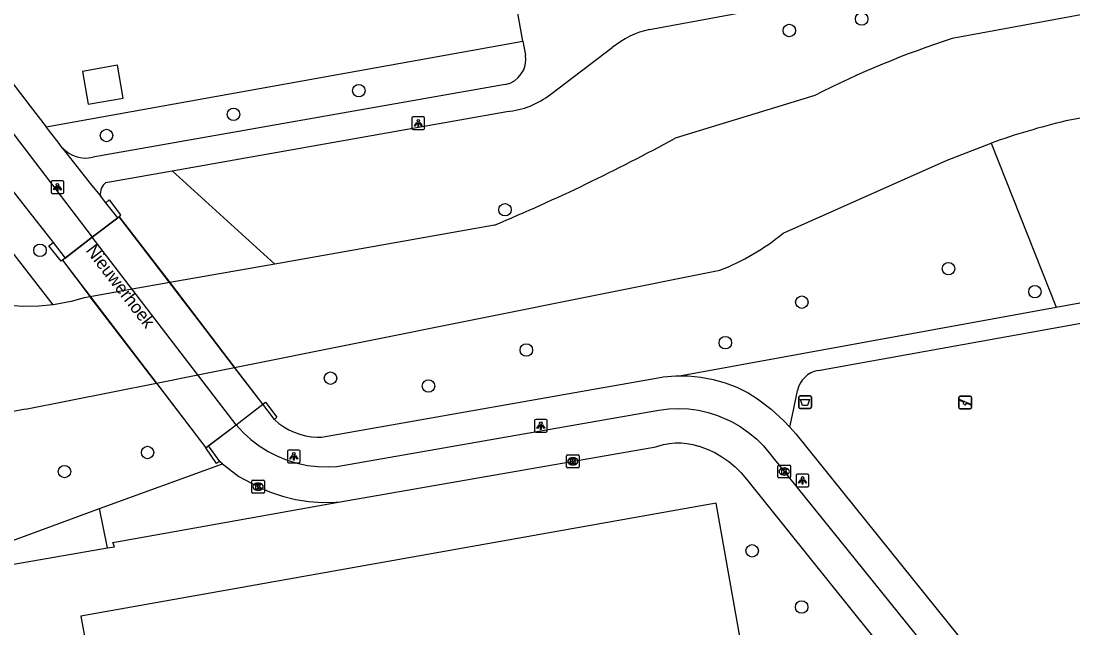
# Model space of a CAD drawing. Extents: x 157793 to 159380, y 380882 to 382313.
# Drawn here: x 158526.2 to 158608.8, y 381325.7 to 381373.4 of the extents above; entities that cross this region are included whole.
import ezdxf

# ---------------------------------------------------------------- set-up
doc = ezdxf.new("R2010")
doc.units = 0
for name, color, linetype in [('IMGEO_Afvalbak', 7, 'Continuous'), ('IMGEO_Boom', 7, 'Continuous'), ('IMGEO_Damwand', 7, 'Continuous'), ('IMGEO_Dek', 7, 'Continuous'), ('IMGEO_Fietspad_gesloten', 7, 'Continuous'), ('IMGEO_Fietspad_open', 7, 'Continuous'), ('IMGEO_Groenvoorziening', 7, 'Continuous'), ('IMGEO_Hek', 7, 'Continuous'), ('IMGEO_Kolk', 7, 'Continuous'), ('IMGEO_Lichtpunt', 7, 'Continuous'), ('IMGEO_Muur', 7, 'Continuous'), ('IMGEO_Openbare_ruimte_label', 7, 'Continuous'), ('IMGEO_Pand', 7, 'Continuous'), ('IMGEO_Speelvoorziening', 7, 'Continuous'), ('IMGEO_Voetpad_gesloten', 7, 'Continuous'), ('IMGEO_Voetpad_halfverhard', 7, 'Continuous'), ('IMGEO_Voetpad_open', 7, 'Continuous'), ('IMGEO_Walbescherming', 7, 'Continuous'), ('IMGEO_Waterloop', 7, 'Continuous')]:
    doc.layers.add(name, color=color, linetype=linetype)

msp = doc.modelspace()

# ---------------------------------------------------------------- linework, layer by layer
at = {"layer": 'IMGEO_Afvalbak'}
for p, q in [((158587.385, 381343.973), (158588.175, 381343.973)), ((158588.175, 381343.973), (158587.385, 381343.973)), ((158587.285, 381343.073), (158587.285, 381343.873)), ((158587.285, 381343.873), (158587.285, 381343.073)), ((158588.275, 381343.873), (158588.275, 381343.073)), ((158588.275, 381343.073), (158588.275, 381343.873)), ((158588.175, 381342.973), (158587.385, 381342.973)), ((158587.385, 381342.973), (158588.175, 381342.973))]:
    msp.add_line(p, q, dxfattribs=at)
msp.add_lwpolyline([(158587.428, 381343.687), (158588.132, 381343.687), (158587.983, 381343.217), (158587.577, 381343.217), (158587.428, 381343.687)], dxfattribs=at)
for centre, start, end in [((158587.385, 381343.873), 90, 180), ((158587.385, 381343.873), 90, 180), ((158588.175, 381343.873), 0, 90), ((158588.175, 381343.873), 360, 90), ((158587.385, 381343.073), 180, 270), ((158587.385, 381343.073), 180, 270), ((158588.175, 381343.073), 270, 0), ((158588.175, 381343.073), 270, 0)]:
    msp.add_arc(centre, 0.1, start, end, dxfattribs=at)
at = {"layer": 'IMGEO_Boom'}
for centre in [(158592.231, 381373.581), (158586.543, 381372.67), (158552.722, 381367.944), (158542.883, 381366.085), (158532.904, 381364.428), (158564.214, 381358.593), (158527.678, 381355.406), (158599.052, 381353.96), (158605.836, 381352.153), (158587.527, 381351.329), (158565.88, 381347.573), (158581.519, 381348.147), (158550.505, 381345.362), (158558.197, 381344.747), (158536.13, 381339.52), (158529.604, 381338.025), (158583.629, 381331.795), (158587.517, 381327.385)]:
    msp.add_circle(centre, 0.489, dxfattribs=at)
at = {"layer": 'IMGEO_Damwand'}
msp.add_lwpolyline([(158526.528, 381342.917), (158536.824, 381344.98), (158540.071, 381345.63), (158542.958, 381346.209)], dxfattribs=at)
msp.add_arc((158528.598, 381328.504), 14.561, 98.17232, 123.51504, dxfattribs=at)
at = {"layer": 'IMGEO_Dek'}
msp.add_lwpolyline([(158537.868, 381352.868), (158533.911, 381358.046), (158533.805, 381357.965), (158531.789, 381356.428), (158529.652, 381354.799), (158529.435, 381354.633), (158531.627, 381351.764), (158536.824, 381344.98), (158540.713, 381339.878), (158540.897, 381340.035), (158543.081, 381341.707), (158545.174, 381343.309), (158542.958, 381346.209)], close=True, dxfattribs=at)
at = {"layer": 'IMGEO_Fietspad_gesloten'}
for points in [[(158531.789, 381356.428), (158529.435, 381354.633), (158540.713, 381339.878), (158543.081, 381341.707)], [(158543.081, 381341.707), (158531.789, 381356.428)]]:
    msp.add_lwpolyline(points, dxfattribs=at)
at = {"layer": 'IMGEO_Fietspad_open'}
for points in [[(158520.104, 381371.739), (158526.059, 381363.92), (158531.789, 381356.428)], [(158516.943, 381371.137), (158520.463, 381366.488), (158528.71, 381356.012)], [(158529.652, 381354.799), (158531.789, 381356.428)], [(158543.081, 381341.707), (158543.637, 381341.099), (158544.245, 381340.541), (158544.901, 381340.041), (158545.6, 381339.601), (158546.334, 381339.225), (158547.1, 381338.916), (158547.89, 381338.677), (158548.698, 381338.509), (158549.518, 381338.414), (158550.343, 381338.393), (158550.99, 381338.428), (158576.125, 381342.819), (158576.3, 381342.852), (158577.073, 381342.955), (158577.853, 381342.989), (158578.633, 381342.953), (158579.406, 381342.847), (158580.166, 381342.673), (158580.908, 381342.431), (158581.626, 381342.124), (158582, 381341.946), (158582.693, 381341.556), (158583.349, 381341.105), (158583.963, 381340.598), (158584.528, 381340.038), (158618.1, 381298.394)], [(158540.897, 381340.035), (158543.081, 381341.707)], [(158551.252, 381335.649), (158576.048, 381339.96), (158576.222, 381340.02), (158576.667, 381340.145), (158577.122, 381340.229), (158577.583, 381340.272), (158578.045, 381340.274), (158578.506, 381340.234), (158578.962, 381340.154), (158579.408, 381340.033), (158579.465, 381340.016), (158580.085, 381339.795), (158580.683, 381339.519), (158581.254, 381339.192), (158581.794, 381338.814), (158582.297, 381338.39), (158582.761, 381337.923), (158583.181, 381337.416), (158610.961, 381302.805), (158612.978, 381300.297), (158614.743, 381297.379), (158615.404, 381295.789), (158615.849, 381294.33), (158616.359, 381291.966)], [(158542.021, 381338.636), (158541.769, 381338.809)], [(158542.021, 381338.636), (158543.31, 381337.639), (158544.75, 381336.872), (158545.719, 381336.435), (158546.723, 381336.087), (158547.754, 381335.83), (158548.804, 381335.666), (158549.865, 381335.597), (158550.927, 381335.622), (158551.252, 381335.649)]]:
    msp.add_lwpolyline(points, dxfattribs=at)
at = {"layer": 'IMGEO_Groenvoorziening'}
for points in [[(158528.155, 381365.115), (158561.685, 381371.141), (158565.622, 381371.849)], [(158528.701, 381351.132), (158514.649, 381369.24)], [(158602.394, 381363.832), (158607.519, 381350.949)], [(158538.07, 381361.65), (158546.133, 381354.331)]]:
    msp.add_lwpolyline(points, dxfattribs=at)
at = {"layer": 'IMGEO_Hek'}
for points in [[(158533.911, 381358.046), (158537.868, 381352.868)], [(158529.435, 381354.633), (158531.627, 381351.764)], [(158537.868, 381352.868), (158542.958, 381346.209)], [(158536.824, 381344.98), (158531.627, 381351.764)], [(158545.174, 381343.309), (158542.958, 381346.209)], [(158536.824, 381344.98), (158540.713, 381339.878)]]:
    msp.add_lwpolyline(points, dxfattribs=at)
at = {"layer": 'IMGEO_Kolk'}
for p, q in [((158569.041, 381338.404), (158569.041, 381339.256)), ((158569.116, 381339.33), (158569.968, 381339.33)), ((158569.529, 381339.11), (158569.554, 381339.11)), ((158570.042, 381339.256), (158570.042, 381338.404)), ((158569.968, 381338.33), (158569.116, 381338.33)), ((158569.552, 381338.55), (158569.527, 381338.55)), ((158585.645, 381337.606), (158585.645, 381338.458)), ((158585.72, 381338.532), (158586.572, 381338.532)), ((158586.133, 381338.312), (158586.158, 381338.312)), ((158586.646, 381338.458), (158586.646, 381337.606)), ((158544.385, 381337.342), (158545.237, 381337.342)), ((158586.572, 381337.532), (158585.72, 381337.532)), ((158586.156, 381337.752), (158586.131, 381337.752)), ((158544.31, 381336.416), (158544.31, 381337.268)), ((158544.821, 381336.562), (158544.796, 381336.562)), ((158544.798, 381337.122), (158544.823, 381337.122)), ((158545.311, 381337.268), (158545.311, 381336.416)), ((158545.237, 381336.342), (158544.385, 381336.342))]:
    msp.add_line(p, q, dxfattribs=at)
for points in [[(158569.041, 381338.404), (158569.041, 381339.256)], [(158569.116, 381339.33), (158569.968, 381339.33)], [(158569.362, 381339.03), (158569.485, 381339.03), (158569.485, 381338.879), (158569.615, 381339.03), (158569.779, 381339.03), (158569.633, 381338.879), (158569.786, 381338.63), (158569.634, 381338.63), (158569.549, 381338.794), (158569.485, 381338.727), (158569.485, 381338.63), (158569.362, 381338.63), (158569.362, 381339.03)], [(158570.042, 381339.256), (158570.042, 381338.404)], [(158569.968, 381338.33), (158569.116, 381338.33)], [(158585.645, 381337.606), (158585.645, 381338.458)], [(158585.72, 381338.532), (158586.572, 381338.532)], [(158585.966, 381338.232), (158586.089, 381338.232), (158586.089, 381338.081), (158586.219, 381338.232), (158586.383, 381338.232), (158586.237, 381338.081), (158586.39, 381337.832), (158586.238, 381337.832), (158586.153, 381337.996), (158586.089, 381337.929), (158586.089, 381337.832), (158585.966, 381337.832), (158585.966, 381338.232)], [(158586.646, 381338.458), (158586.646, 381337.606)], [(158544.385, 381337.342), (158545.237, 381337.342)], [(158586.572, 381337.532), (158585.72, 381337.532)], [(158544.31, 381336.416), (158544.31, 381337.268)], [(158544.631, 381337.042), (158544.754, 381337.042), (158544.754, 381336.891), (158544.884, 381337.042), (158545.048, 381337.042), (158544.902, 381336.891), (158545.055, 381336.642), (158544.903, 381336.642), (158544.818, 381336.806), (158544.754, 381336.739), (158544.754, 381336.642), (158544.631, 381336.642), (158544.631, 381337.042)], [(158545.311, 381337.268), (158545.311, 381336.416)], [(158545.237, 381336.342), (158544.385, 381336.342)]]:
    msp.add_lwpolyline(points, dxfattribs=at)
for centre, start, end in [((158569.118, 381339.254), 91.55205, 178.44795), ((158569.118, 381339.254), 91.55205, 178.44795), ((158569.966, 381339.254), 1.55205, 88.44795), ((158569.966, 381339.254), 1.55205, 88.44795), ((158569.118, 381338.406), 181.55205, 268.44795), ((158569.118, 381338.406), 181.55205, 268.44795), ((158569.966, 381338.406), 271.55205, 358.44795), ((158569.966, 381338.406), 271.55205, 358.44795), ((158585.722, 381338.456), 91.55205, 178.44795), ((158585.722, 381338.456), 91.55205, 178.44795), ((158586.57, 381338.456), 1.55205, 88.44795), ((158586.57, 381338.456), 1.55205, 88.44795), ((158544.387, 381337.266), 91.55205, 178.44795), ((158544.387, 381337.266), 91.55205, 178.44795), ((158545.235, 381337.266), 1.55205, 88.44795), ((158545.235, 381337.266), 1.55205, 88.44795), ((158585.722, 381337.608), 181.55205, 268.44795), ((158585.722, 381337.608), 181.55205, 268.44795), ((158586.57, 381337.608), 271.55205, 358.44795), ((158586.57, 381337.608), 271.55205, 358.44795), ((158544.387, 381336.418), 181.55205, 268.44795), ((158544.387, 381336.418), 181.55205, 268.44795), ((158545.235, 381336.418), 271.55205, 358.44795), ((158545.235, 381336.418), 271.55205, 358.44795)]:
    msp.add_arc(centre, 0.0765, start, end, dxfattribs=at)
for centre, major_axis, ratio, start_param, end_param in [((158569.528, 381338.83), (-0.387, 0.002), 0.722429, 4.712389, 7.853982), ((158569.553, 381338.83), (-0.39, 0.002), 0.717154, 1.570796, 4.712389), ((158586.132, 381338.032), (-0.387, 0.002), 0.722429, 4.712389, 7.853982), ((158586.157, 381338.032), (-0.39, 0.002), 0.717154, 1.570796, 4.712389), ((158544.797, 381336.842), (-0.387, 0.002), 0.722429, 4.712389, 7.853982), ((158544.822, 381336.842), (-0.39, 0.002), 0.717154, 1.570796, 4.712389)]:
    msp.add_ellipse(centre, major_axis=major_axis, ratio=ratio, start_param=start_param, end_param=end_param, dxfattribs=at)
at = {"layer": 'IMGEO_Lichtpunt'}
for p, q in [((158556.9, 381365.793), (158556.9, 381364.986)), ((158556.9, 381365.793), (158556.9, 381364.986)), ((158557.802, 381365.888), (158556.994, 381365.888)), ((158557.802, 381365.888), (158556.994, 381365.888)), ((158557.896, 381364.986), (158557.896, 381365.793)), ((158557.896, 381364.986), (158557.896, 381365.793)), ((158556.994, 381364.892), (158557.802, 381364.892)), ((158556.994, 381364.892), (158557.802, 381364.892)), ((158528.55, 381360.771), (158528.55, 381359.964)), ((158528.55, 381360.771), (158528.55, 381359.964)), ((158529.452, 381360.866), (158528.644, 381360.866)), ((158529.452, 381360.866), (158528.644, 381360.866)), ((158529.546, 381359.964), (158529.546, 381360.771)), ((158529.546, 381359.964), (158529.546, 381360.771)), ((158528.644, 381359.87), (158529.452, 381359.87)), ((158528.644, 381359.87), (158529.452, 381359.87)), ((158566.526, 381342.034), (158566.526, 381341.227)), ((158566.526, 381342.034), (158566.526, 381341.227)), ((158567.428, 381342.129), (158566.62, 381342.129)), ((158567.428, 381342.129), (158566.62, 381342.129)), ((158567.522, 381341.227), (158567.522, 381342.034)), ((158567.522, 381341.227), (158567.522, 381342.034)), ((158566.62, 381341.133), (158567.428, 381341.133)), ((158566.62, 381341.133), (158567.428, 381341.133)), ((158547.115, 381339.622), (158547.115, 381338.815)), ((158547.115, 381339.622), (158547.115, 381338.815)), ((158548.017, 381339.717), (158547.209, 381339.717)), ((158548.017, 381339.717), (158547.209, 381339.717)), ((158548.111, 381338.815), (158548.111, 381339.622)), ((158548.111, 381338.815), (158548.111, 381339.622)), ((158547.209, 381338.721), (158548.017, 381338.721)), ((158547.209, 381338.721), (158548.017, 381338.721)), ((158587.086, 381337.73), (158587.086, 381336.923)), ((158587.086, 381337.73), (158587.086, 381336.923)), ((158587.988, 381337.825), (158587.18, 381337.825)), ((158587.988, 381337.825), (158587.18, 381337.825)), ((158588.082, 381336.923), (158588.082, 381337.73)), ((158588.082, 381336.923), (158588.082, 381337.73)), ((158587.18, 381336.829), (158587.988, 381336.829)), ((158587.18, 381336.829), (158587.988, 381336.829))]:
    msp.add_line(p, q, dxfattribs=at)
for points in [[(158557.274, 381365.457), (158557.313, 381365.429), (158557.125, 381365.167), (158557.087, 381365.194), (158557.274, 381365.457)], [(158557.376, 381365.409), (158557.423, 381365.409), (158557.423, 381365.087), (158557.376, 381365.087), (158557.376, 381365.409)], [(158557.486, 381365.429), (158557.524, 381365.456), (158557.711, 381365.194), (158557.672, 381365.166), (158557.486, 381365.429)], [(158528.924, 381360.435), (158528.963, 381360.407), (158528.775, 381360.145), (158528.737, 381360.172), (158528.924, 381360.435)], [(158529.136, 381360.407), (158529.174, 381360.434), (158529.361, 381360.172), (158529.322, 381360.144), (158529.136, 381360.407)], [(158529.026, 381360.387), (158529.073, 381360.387), (158529.073, 381360.065), (158529.026, 381360.065), (158529.026, 381360.387)], [(158566.9, 381341.698), (158566.939, 381341.67), (158566.751, 381341.408), (158566.713, 381341.435), (158566.9, 381341.698)], [(158567.002, 381341.65), (158567.049, 381341.65), (158567.049, 381341.328), (158567.002, 381341.328), (158567.002, 381341.65)], [(158567.112, 381341.67), (158567.15, 381341.697), (158567.337, 381341.435), (158567.298, 381341.407), (158567.112, 381341.67)], [(158547.489, 381339.286), (158547.528, 381339.258), (158547.34, 381338.996), (158547.302, 381339.023), (158547.489, 381339.286)], [(158547.591, 381339.238), (158547.638, 381339.238), (158547.638, 381338.916), (158547.591, 381338.916), (158547.591, 381339.238)], [(158547.701, 381339.258), (158547.739, 381339.285), (158547.926, 381339.023), (158547.887, 381338.995), (158547.701, 381339.258)], [(158587.46, 381337.394), (158587.499, 381337.366), (158587.311, 381337.104), (158587.273, 381337.131), (158587.46, 381337.394)], [(158587.562, 381337.346), (158587.609, 381337.346), (158587.609, 381337.024), (158587.562, 381337.024), (158587.562, 381337.346)], [(158587.672, 381337.366), (158587.71, 381337.393), (158587.897, 381337.131), (158587.858, 381337.103), (158587.672, 381337.366)]]:
    msp.add_lwpolyline(points, dxfattribs=at)
for centre in [(158557.399, 381365.591), (158529.049, 381360.569), (158567.025, 381341.832), (158547.614, 381339.42), (158587.585, 381337.528)]:
    msp.add_circle(centre, 0.0994, dxfattribs=at)
for centre, start, end in [((158556.994, 381365.793), 90, 180), ((158556.994, 381365.793), 90, 180), ((158557.802, 381365.793), 0, 90), ((158557.802, 381365.793), 0, 90), ((158556.994, 381364.986), 180, 270), ((158556.994, 381364.986), 180, 270), ((158557.802, 381364.986), 270, 0), ((158557.802, 381364.986), 270, 360), ((158528.644, 381360.771), 90, 180), ((158528.644, 381360.771), 90, 180), ((158529.452, 381360.771), 0, 90), ((158529.452, 381360.771), 0, 90), ((158528.644, 381359.964), 180, 270), ((158528.644, 381359.964), 180, 270), ((158529.452, 381359.964), 270, 0), ((158529.452, 381359.964), 270, 360), ((158566.62, 381342.034), 90, 180), ((158566.62, 381342.034), 90, 180), ((158567.428, 381342.034), 0, 90), ((158567.428, 381342.034), 0, 90), ((158566.62, 381341.227), 180, 270), ((158566.62, 381341.227), 180, 270), ((158567.428, 381341.227), 270, 0), ((158567.428, 381341.227), 270, 360), ((158547.209, 381339.622), 90, 180), ((158547.209, 381339.622), 90, 180), ((158548.017, 381339.622), 0, 90), ((158548.017, 381339.622), 0, 90), ((158547.209, 381338.815), 180, 270), ((158547.209, 381338.815), 180, 270), ((158548.017, 381338.815), 270, 0), ((158548.017, 381338.815), 270, 360), ((158587.18, 381337.73), 90, 180), ((158587.18, 381337.73), 90, 180), ((158587.988, 381337.73), 0, 90), ((158587.988, 381337.73), 0, 90), ((158587.18, 381336.923), 180, 270), ((158587.18, 381336.923), 180, 270), ((158587.988, 381336.923), 270, 0), ((158587.988, 381336.923), 270, 360)]:
    msp.add_arc(centre, 0.0946, start, end, dxfattribs=at)
at = {"layer": 'IMGEO_Muur'}
for points in [[(158532.86, 381359.135), (158533.12, 381359.365), (158534.001, 381358.196), (158533.911, 381358.046), (158533.805, 381357.965)], [(158533.805, 381357.965), (158532.86, 381359.135)], [(158529.652, 381354.799), (158529.435, 381354.633), (158529.335, 381354.543), (158528.364, 381355.762), (158528.71, 381356.012)], [(158528.71, 381356.012), (158529.652, 381354.799)], [(158545.174, 381343.309), (158545.395, 381343.481), (158546.286, 381342.292), (158546.096, 381342.112)], [(158546.096, 381342.112), (158545.174, 381343.309)], [(158541.769, 381338.809), (158541.539, 381338.649), (158540.713, 381339.878), (158540.897, 381340.035)], [(158540.897, 381340.035), (158541.769, 381338.809)]]:
    msp.add_lwpolyline(points, dxfattribs=at)
at = {"layer": 'IMGEO_Pand'}
for points in [[(158533.755, 381369.94), (158531.011, 381369.465), (158531.456, 381366.893), (158534.2, 381367.368), (158533.755, 381369.94)], [(158572.422, 381289.836), (158570.477, 381300.622), (158549.522, 381296.751), (158545.629, 381317.824), (158574.342, 381323.085), (158582.739, 381324.624), (158580.795, 381335.543), (158530.895, 381326.659), (158538.666, 381283.726), (158572.422, 381289.836)]]:
    msp.add_lwpolyline(points, dxfattribs=at)
at = {"layer": 'IMGEO_Speelvoorziening'}
for p, q in [((158599.963, 381343.956), (158600.753, 381343.956)), ((158600.753, 381343.956), (158599.963, 381343.956)), ((158599.863, 381343.056), (158599.863, 381343.856)), ((158599.863, 381343.856), (158599.863, 381343.056)), ((158600.246, 381343.484), (158599.907, 381343.621)), ((158599.932, 381343.681), (158600.808, 381343.328)), ((158600.784, 381343.268), (158600.444, 381343.405)), ((158600.853, 381343.856), (158600.853, 381343.056)), ((158600.853, 381343.056), (158600.853, 381343.856)), ((158600.753, 381342.956), (158599.963, 381342.956)), ((158599.963, 381342.956), (158600.753, 381342.956))]:
    msp.add_line(p, q, dxfattribs=at)
for centre, radius, start, end in [((158599.963, 381343.856), 0.1, 90, 180), ((158599.963, 381343.856), 0.1, 90, 180), ((158600.753, 381343.856), 0.1, 0, 90), ((158600.753, 381343.856), 0.1, 360, 90), ((158599.92, 381343.651), 0.0327, 68.07798, 248.07798), ((158600.325, 381343.394), 0.12, 130.99278, 5.16318), ((158600.796, 381343.298), 0.0327, 248.07798, 68.07798), ((158599.963, 381343.056), 0.1, 180, 270), ((158599.963, 381343.056), 0.1, 180, 270), ((158600.753, 381343.056), 0.1, 270, 0), ((158600.753, 381343.056), 0.1, 270, 0)]:
    msp.add_arc(centre, radius, start, end, dxfattribs=at)
at = {"layer": 'IMGEO_Voetpad_gesloten'}
msp.add_lwpolyline([(158543.081, 381341.707), (158545.174, 381343.309), (158533.911, 381358.046), (158531.789, 381356.428)], dxfattribs=at)
at = {"layer": 'IMGEO_Voetpad_halfverhard'}
for points in [[(158607.519, 381350.949), (158628.977, 381354.867), (158648.966, 381358.19), (158655.696, 381359.379), (158656.912, 381359.682), (158657.884, 381359.704), (158658.904, 381359.694), (158661.898, 381359.55)], [(158588.801, 381345.969), (158612.787, 381350.282), (158624.705, 381352.443)], [(158577.91, 381345.544), (158582.091, 381346.307), (158607.519, 381350.949)], [(158586.581, 381341.507), (158586.869, 381342.853), (158587.19, 381344.396)], [(158522.731, 381331.594), (158532.363, 381335.112)], [(158524.716, 381330.587), (158532.995, 381332.044)]]:
    msp.add_lwpolyline(points, dxfattribs=at)
msp.add_arc((158589.184, 381343.965), 2.041, 100.83228, 167.80017, dxfattribs=at)
at = {"layer": 'IMGEO_Voetpad_open'}
for points in [[(158575.567, 381372.751), (158603.104, 381377.857), (158610.846, 381380.469), (158613.358, 381381.037), (158650.775, 381387.716)], [(158524.951, 381386.653), (158523.436, 381386.339), (158524.606, 381379.739), (158522.955, 381374.659), (158523.836, 381370.711), (158526.916, 381366.72), (158528.155, 381365.115)], [(158565.622, 381371.849), (158565.159, 381374.322)], [(158565.622, 381371.849), (158565.829, 381370.742)], [(158567.812, 381367.674), (158572.638, 381371.329)], [(158564.221, 381368.432), (158531.827, 381362.714)], [(158538.07, 381361.65), (158564.343, 381366.312)], [(158529.433, 381363.464), (158529.177, 381363.791), (158528.155, 381365.115)], [(158529.433, 381363.464), (158531.737, 381360.526), (158532.425, 381359.674)], [(158532.859, 381360.725), (158538.07, 381361.65)], [(158532.86, 381359.135), (158532.425, 381359.674)], [(158531.789, 381356.428), (158533.805, 381357.965)], [(158546.096, 381342.112), (158546.45, 381341.81), (158546.829, 381341.541), (158547.23, 381341.308), (158547.651, 381341.11), (158548.088, 381340.952), (158548.538, 381340.833), (158548.996, 381340.754), (158549.459, 381340.717), (158549.798, 381340.716), (158576.523, 381345.449), (158576.636, 381345.464), (158577.617, 381345.546), (158577.91, 381345.544)], [(158577.91, 381345.544), (158578.602, 381345.54), (158579.582, 381345.446), (158580.55, 381345.264), (158581.498, 381344.997), (158582.419, 381344.647), (158583.304, 381344.215), (158584.04, 381343.738), (158585.122, 381342.917), (158586.126, 381342.003), (158586.581, 381341.507)], [(158543.081, 381341.707), (158545.174, 381343.309)], [(158586.581, 381341.507), (158587.044, 381341.003), (158617.357, 381303.34)], [(158532.363, 381335.112), (158542.021, 381338.636)], [(158532.995, 381332.044), (158533.525, 381332.104), (158533.395, 381332.464), (158551.252, 381335.649)], [(158532.995, 381332.044), (158532.363, 381335.112)]]:
    msp.add_lwpolyline(points, dxfattribs=at)
for centre, radius, start, end in [((158576.97, 381366.133), 6.765, 101.97136, 129.82085), ((158563.819, 381370.426), 2.034, 281.38399, 8.93216), ((158563.782, 381372.84), 6.552, 274.91271, 307.95926), ((158531.286, 381365.182), 2.527, 222.83808, 282.37212), ((158533.514, 381359.839), 1.102, 126.49341, 188.63121)]:
    msp.add_arc(centre, radius, start, end, dxfattribs=at)
at = {"layer": 'IMGEO_Walbescherming'}
msp.add_lwpolyline([(158534.919, 381352.346), (158531.627, 381351.764)], dxfattribs=at)
at = {"layer": 'IMGEO_Waterloop'}
for points in [[(158644.404, 381380.058), (158623.973, 381376.601), (158599.334, 381372.046)], [(158636.835, 381370.527), (158624.908, 381368.563), (158608.266, 381365.575)], [(158588.555, 381367.577), (158577.588, 381364.22)], [(158586.056, 381356.748), (158598.941, 381362.5), (158602.394, 381363.832)], [(158563.379, 381357.383), (158546.133, 381354.331)], [(158526.528, 381342.917), (158536.824, 381344.98), (158540.071, 381345.63), (158542.958, 381346.209), (158581.085, 381353.848)], [(158546.133, 381354.331), (158537.868, 381352.868), (158534.919, 381352.346), (158531.627, 381351.764), (158531.144, 381351.678), (158530.119, 381351.391), (158528.862, 381351.148), (158528.701, 381351.132)], [(158528.701, 381351.132), (158527.588, 381351.018), (158526.307, 381351.003), (158525.031, 381351.102)]]:
    msp.add_lwpolyline(points, dxfattribs=at)
for centre, radius, start, end in [((158622.495, 381300.948), 74.775, 108.04394, 116.99409), ((158622.899, 381305.516), 61.816, 103.69276, 109.37244), ((158504.672, 381497.575), 151.988, 292.72218, 298.66912), ((158574.754, 381370.41), 17.731, 290.91874, 309.59843), ((158528.598, 381328.504), 14.561, 98.17232, 123.51504)]:
    msp.add_arc(centre, radius, start, end, dxfattribs=at)

# ---------------------------------------------------------------- texts
at = {"layer": 'IMGEO_Openbare_ruimte_label'}
msp.add_text('Nieuwerhoek', height=1, rotation=307.68393, dxfattribs=at).set_placement((158531.231, 381355.382))

doc.saveas('drawing.dxf')
